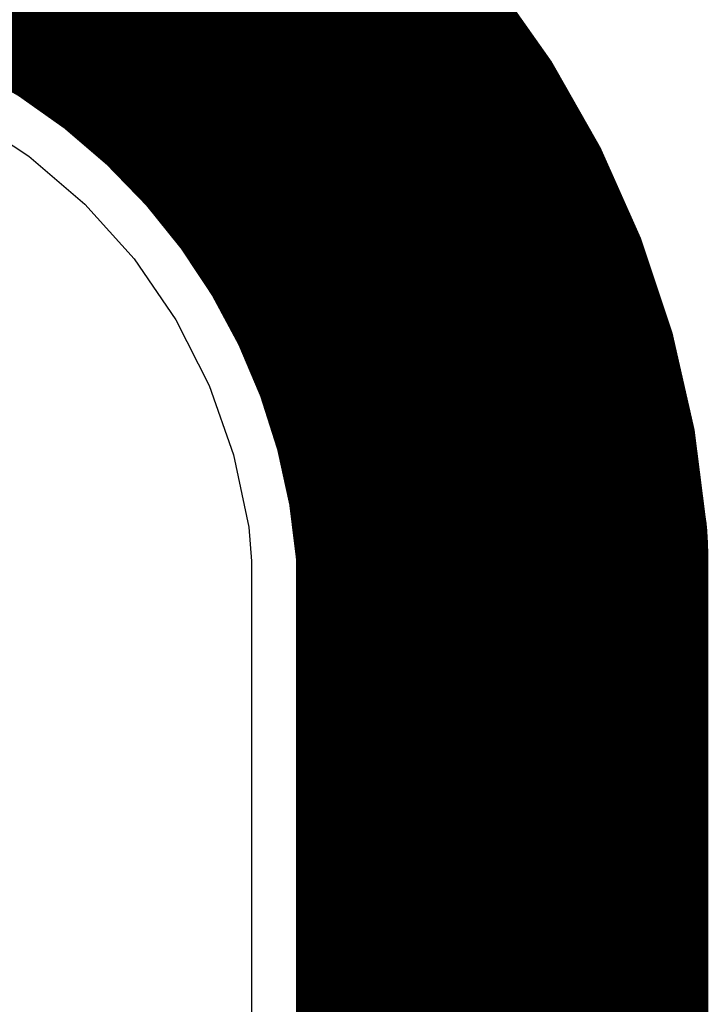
# Model space of a CAD drawing. Header units: millimetres. Extents: x -0.08 to 3.17, y -0.08 to 4.88.
# Tile 269 of 288: x 3.03 to 3.17, y 3.65 to 3.85. Entities that reach past the tile are written whole.
import ezdxf

# ---------------------------------------------------------------- set-up
doc = ezdxf.new("R2010")
doc.units = ezdxf.units.MM
doc.header["$MEASUREMENT"] = 0
for name, color, linetype in [('BottomLayer', 5, 'Continuous'), ('BottomOverlay', 54, 'Continuous'), ('Mechanical3', 76, 'Continuous'), ('Mechanical4', 56, 'Continuous'), ('MidLayer1', 16, 'Continuous'), ('MidLayer2', 76, 'Continuous'), ('TopLayer', 1, 'Continuous')]:
    doc.layers.add(name, color=color, linetype=linetype)

msp = doc.modelspace()

# ---------------------------------------------------------------- linework, layer by layer
at = {"layer": 'BottomLayer'}
for p, q in [((3.018735, 3.8301401), (3.0312845, 3.821959)), ((3.0312845, 3.821959), (3.0426591, 3.8122093)), ((3.0426591, 3.8122093), (3.0526631, 3.8010592)), ((3.0526631, 3.8010592), (3.0611267, 3.7886978)), ((3.0611267, 3.7886978), (3.0679046, 3.7753372)), ((3.0679046, 3.7753372), (3.0728802, 3.761207)), ((3.0728802, 3.761207), (3.0759689, 3.7465484)), ((3.0759689, 3.7465484), (3.0765021, 3.7396178)), ((3.0765021, 3.7396178), (3.0765022, 0.1181106))]:
    msp.add_line(p, q, dxfattribs=at)
at = {"layer": 'BottomOverlay'}
msp.add_line((3.0913381, 3.8824278), (3.0913381, -0.0015801), dxfattribs=at)
at = {"layer": 'Mechanical3', "const_width": 0.0787402}
for points in [[(2.9513463, 3.8976389, -0.4112198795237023), (3.1297984, 3.7432783)], [(3.1297984, 3.7432783, -0.0198398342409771), (3.1299223, 3.7401575)], [(3.1297984, 3.7432783, -0.0001513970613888), (3.1298062, 3.743177)], [(3.1298062, 3.743177, -0.0191946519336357), (3.1299222, 3.7401575)]]:
    msp.add_lwpolyline(points, format="xyb", dxfattribs=at)
at = {"layer": 'Mechanical3', "const_width": 0.0393701}
for points in [[(3.1101134, 3.7432783, 1), (3.1494834, 3.7432783, 1)], [(3.1101134, 3.7432783, 1), (3.1494834, 3.7432783, 1)], [(3.1101134, 3.7432783, 1), (3.1494834, 3.7432783, 1)], [(3.1101212, 3.743177, 1), (3.1494912, 3.743177, 1)], [(3.1101212, 3.743177, 1), (3.1494912, 3.743177, 1)], [(3.1102372, 3.7401575, 1), (3.1496072, 3.7401575, 1)], [(3.1102373, 3.7401575, 1), (3.1496073, 3.7401575, 1)], [(3.1102373, 3.7401575, 1), (3.1496073, 3.7401575, 1)]]:
    msp.add_lwpolyline(points, format="xyb", close=True, dxfattribs=at)
at = {"layer": 'Mechanical3', "const_width": 0.0787402}
msp.add_lwpolyline([(3.1299223, 0.1181102), (3.1299223, 3.7401575)], dxfattribs=at)
at = {"layer": 'Mechanical4', "const_width": 0.01}
msp.add_lwpolyline([(2.9527559, 3.8582678, -0.4142135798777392), (3.0905512, 3.7401575)], format="xyb", dxfattribs=at)
msp.add_lwpolyline([(3.0905512, 0.1181102), (3.0905512, 3.7401575)], dxfattribs=at)
at = {"layer": 'Mechanical4', "const_width": 0.005}
msp.add_lwpolyline([(3.0880512, 3.7401575, 1), (3.0930512, 3.7401575, 1)], format="xyb", close=True, dxfattribs=at)
msp.add_lwpolyline([(3.0880512, 3.7401575, 1), (3.0930512, 3.7401575, 1)], format="xyb", close=True, dxfattribs=at)
at = {"layer": 'MidLayer1'}
for p, q in [((3.018735, 3.8301401), (3.0312845, 3.821959)), ((3.0312845, 3.821959), (3.0426591, 3.8122093)), ((3.0426591, 3.8122093), (3.0526631, 3.8010592)), ((3.0526631, 3.8010592), (3.0611267, 3.7886978)), ((3.0611267, 3.7886978), (3.0679046, 3.7753372)), ((3.0679046, 3.7753372), (3.0728802, 3.761207)), ((3.0728802, 3.761207), (3.0759689, 3.7465484)), ((3.0759689, 3.7465484), (3.0765021, 3.7396178)), ((3.0765021, 3.7396178), (3.0765022, 0.1181106))]:
    msp.add_line(p, q, dxfattribs=at)
at = {"layer": 'MidLayer2'}
for p, q in [((3.018735, 3.8301401), (3.0312845, 3.821959)), ((3.0312845, 3.821959), (3.0426591, 3.8122093)), ((3.0426591, 3.8122093), (3.0526631, 3.8010592)), ((3.0526631, 3.8010592), (3.0611267, 3.7886978)), ((3.0611267, 3.7886978), (3.0679046, 3.7753372)), ((3.0679046, 3.7753372), (3.0728802, 3.761207)), ((3.0728802, 3.761207), (3.0759689, 3.7465484)), ((3.0759689, 3.7465484), (3.0765021, 3.7396178)), ((3.0765021, 3.7396178), (3.0765022, 0.1181106))]:
    msp.add_line(p, q, dxfattribs=at)
at = {"layer": 'TopLayer'}
for p, q in [((3.018735, 3.8301401), (3.0312845, 3.821959)), ((3.0312845, 3.821959), (3.0426591, 3.8122093)), ((3.0426591, 3.8122093), (3.0526631, 3.8010592)), ((3.0526631, 3.8010592), (3.0611267, 3.7886978)), ((3.0611267, 3.7886978), (3.0679046, 3.7753372)), ((3.0679046, 3.7753372), (3.0728802, 3.761207)), ((3.0728802, 3.761207), (3.0759689, 3.7465484)), ((3.0759689, 3.7465484), (3.0765021, 3.7396178)), ((3.0765021, 3.7396178), (3.0765021, 2.6107545))]:
    msp.add_line(p, q, dxfattribs=at)

doc.saveas('drawing.dxf')
